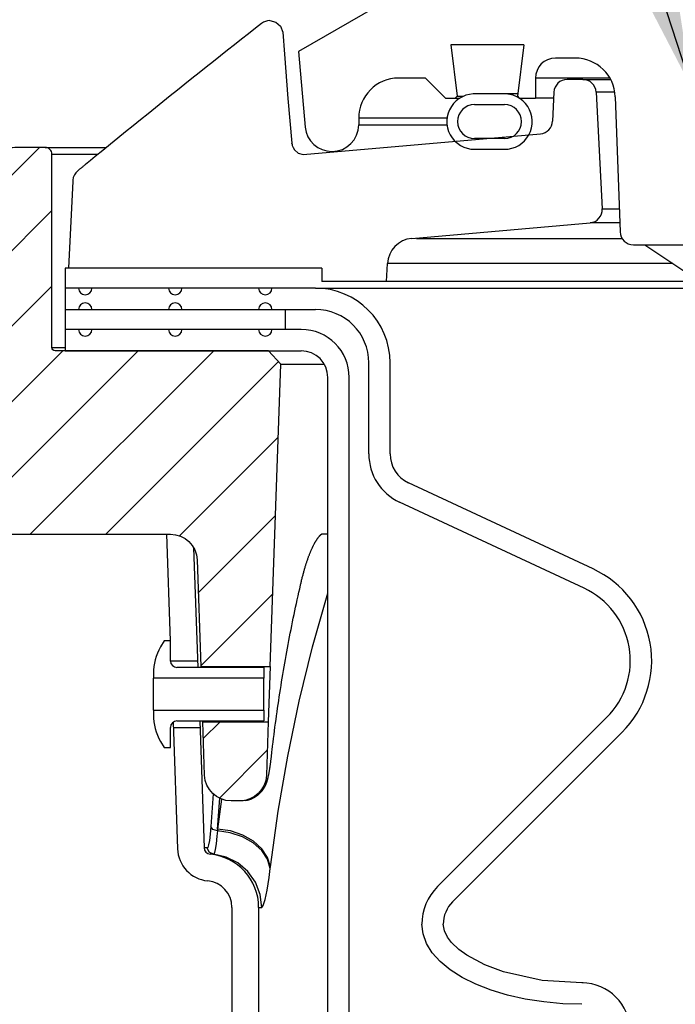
# Model space of a CAD drawing. Extents: x 1529 to 4201, y -422 to 622.
# Tile 295 of 460: x 2188.63 to 2191.7, y 499.52 to 504.13. Entities that reach past the tile are written whole.
import ezdxf

# ---------------------------------------------------------------- set-up
doc = ezdxf.new("R2010")
doc.units = 0
doc.header["$MEASUREMENT"] = 0
doc.layers.add('SPILL-BUCKET', color=1, linetype='CONTINUOUS')
doc.layers.add('TEXT', color=3, linetype='CONTINUOUS')
doc.styles.add('SIMPLEX', font='simplex')
doc.dimstyles.new('DIM48', dxfattribs={"dimscale": 48, "dimtxt": 0.09375, "dimasz": 0.09375, "dimexe": 0.0625, "dimexo": 0.0625, "dimgap": 0.0625, "dimtad": 1, "dimdec": 4, "dimzin": 3, "dimdsep": 46, "dimlunit": 4, "dimtxsty": 'SIMPLEX', "dimcen": 0, "dimclrd": 3, "dimclre": 3, "dimclrt": 3, "dimadec": 0, "dimazin": 0, "dimtfac": 1, "dimtdec": 4, "dimtofl": 0, "dimtmove": 2, "dimatfit": 3, "dimfxl": 1, "dimfrac": 2, "dimtolj": 1, "dimtzin": 3, "dimarcsym": 0})
pattern_1 = [(45, (8432.96865, -797.75803), (-0.176776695, 0.176776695), [])]

msp = doc.modelspace()

# ---------------------------------------------------------------- hatches: boundary and pattern name
at = {"layer": 'SPILL-BUCKET'}
h = msp.add_hatch(dxfattribs=at)
h.set_pattern_fill('ANSI31', scale=2, style=0)
h.set_pattern_definition(pattern_1)
edge = h.paths.add_edge_path()
edge.add_line((2189.80398, 501.10235), (2189.85344, 502.5188))
edge.add_line((2189.85344, 502.5188), (2189.79523, 502.58122))
edge.add_line((2189.79523, 502.58122), (2188.79713, 502.58122))
edge.add_arc((2188.79681, 502.59652), 0.01531, 181.18722, 271.18722, ccw=False)
edge.add_line((2188.7815, 502.59621), (2188.7815, 503.50244))
edge.add_arc((2188.75025, 503.50244), 0.03125, 0, 90)
edge.add_line((2188.75025, 503.53369), (2188.60843, 503.53369))
edge.add_arc((2188.60843, 503.47119), 0.0625, 90, 178.00002)
edge.add_line((2188.54597, 503.47337), (2188.48822, 501.81945))
edge.add_arc((2188.58191, 501.81618), 0.09375, 178.00002, 270)
edge.add_line((2188.58191, 501.72243), (2189.33638, 501.72243))
edge.add_arc((2189.33634, 501.59747), 0.12496, 1.98112, 89.98108, ccw=False)
edge.add_line((2189.46122, 501.60179), (2189.47867, 501.10235))
edge.add_line((2189.47867, 501.10235), (2189.80398, 501.10235))
h = msp.add_hatch(dxfattribs=at)
h.set_pattern_fill('ANSI31', scale=2, style=0)
h.set_pattern_definition(pattern_1)
edge = h.paths.add_edge_path()
edge.add_line((2189.4877, 500.84353), (2189.79494, 500.84353))
edge.add_line((2189.79494, 500.84353), (2189.78622, 500.59384))
edge.add_arc((2189.66134, 500.59824), 0.12496, 269.98152, 357.98122, ccw=False)
edge.add_line((2189.6613, 500.47328), (2189.62126, 500.47328))
edge.add_arc((2189.6213, 500.59824), 0.12496, 181.98103, 269.98105, ccw=False)
edge.add_line((2189.49642, 500.59392), (2189.4877, 500.84353))

# ---------------------------------------------------------------- linework, layer by layer
at = {"layer": 'SPILL-BUCKET', "linetype": 'Continuous'}
for p, q in [((2190.30005, 504.19302), (2189.93696, 503.98339)), ((2189.93696, 503.98339), (2189.96797, 503.62899)), ((2190.99081, 504.01462), (2190.64965, 504.01462)), ((2190.64965, 504.01462), (2190.67924, 503.77369)), ((2190.99081, 504.01462), (2190.96123, 503.77369)), ((2191.23227, 503.95216), (2191.13927, 503.95216)), ((2190.53031, 503.85847), (2190.40539, 503.85847)), ((2190.53031, 503.85847), (2190.62399, 503.76479)), ((2191.05277, 503.85847), (2191.04558, 503.85847)), ((2191.04558, 503.85847), (2191.04558, 503.76479)), ((2191.07432, 503.85847), (2191.05277, 503.85847)), ((2191.11018, 503.85847), (2191.07432, 503.85847)), ((2191.39454, 503.85847), (2191.11018, 503.85847)), ((2190.62399, 503.76479), (2190.69154, 503.76479)), ((2190.67034, 503.76479), (2190.67924, 503.77369)), ((2190.67924, 503.77369), (2190.68651, 503.77369)), ((2190.68651, 503.77369), (2190.70832, 503.77369)), ((2190.89003, 503.78434), (2190.77142, 503.78434)), ((2190.92823, 503.78477), (2190.90757, 503.78477)), ((2190.96261, 503.78477), (2190.92823, 503.78477)), ((2190.96123, 503.77369), (2190.97013, 503.76479)), ((2190.97013, 503.76479), (2191.04558, 503.76479)), ((2191.05506, 503.76479), (2191.04558, 503.76479)), ((2191.08346, 503.76479), (2191.05506, 503.76479)), ((2191.1307, 503.76479), (2191.08346, 503.76479)), ((2191.41952, 503.77133), (2191.44164, 503.13803)), ((2190.76077, 503.73481), (2190.90068, 503.73481)), ((2190.21802, 503.6711), (2190.21802, 503.63987)), ((2190.90068, 503.57492), (2190.76077, 503.57492)), ((2190.76077, 503.52495), (2190.90068, 503.52495)), ((2191.50406, 503.07776), (2193.18997, 503.07776))]:
    msp.add_line(p, q, dxfattribs=at)
at = {"layer": 'SPILL-BUCKET', "color": 1, "linetype": 'Continuous'}
for p, q in [((2189.76337, 504.11434), (2189.74914, 504.1032)), ((2189.80186, 504.12763), (2189.83036, 504.12065)), ((2189.83036, 504.12065), (2189.8525, 504.10129)), ((2189.70236, 504.06652), (2189.66985, 504.04094)), ((2189.7349, 504.09206), (2189.70236, 504.06652)), ((2189.74914, 504.1032), (2189.7349, 504.09206)), ((2189.8525, 504.10129), (2189.86333, 504.07386)), ((2189.86333, 504.07386), (2189.87022, 503.97141)), ((2189.66985, 504.04094), (2189.63703, 504.01508)), ((2189.60423, 503.98919), (2189.57112, 503.96299)), ((2189.63703, 504.01508), (2189.60423, 503.98919)), ((2189.87022, 503.97141), (2189.88644, 503.7627)), ((2189.53803, 503.93677), (2189.50461, 503.91023)), ((2189.57112, 503.96299), (2189.53803, 503.93677)), ((2189.47122, 503.88366), (2189.43747, 503.85676)), ((2189.50461, 503.91023), (2189.47122, 503.88366)), ((2189.43747, 503.85676), (2189.40375, 503.82984)), ((2191.26737, 503.85223), (2191.19435, 503.85223)), ((2191.26737, 503.85223), (2191.27556, 503.85223)), ((2189.36967, 503.80257), (2189.33561, 503.77528)), ((2189.40375, 503.82984), (2189.36967, 503.80257)), ((2191.13195, 503.7925), (2191.12604, 503.65712)), ((2191.32974, 503.79304), (2191.3584, 503.24624)), ((2189.30117, 503.74762), (2189.26676, 503.71994)), ((2189.33561, 503.77528), (2189.30117, 503.74762)), ((2189.88644, 503.7627), (2189.90558, 503.55414)), ((2189.26676, 503.71994), (2189.23181, 503.69177)), ((2189.19688, 503.66358), (2189.16169, 503.63512)), ((2189.23181, 503.69177), (2189.19688, 503.66358)), ((2189.12653, 503.60663), (2189.09109, 503.57787)), ((2189.16169, 503.63512), (2189.12653, 503.60663)), ((2189.09109, 503.57787), (2189.05567, 503.54908)), ((2189.9586, 503.50047), (2191.06909, 503.59763)), ((2189.01997, 503.52), (2188.9843, 503.49089)), ((2189.05567, 503.54908), (2189.01997, 503.52)), ((2189.90614, 503.54872), (2189.90722, 503.5433)), ((2189.90722, 503.5433), (2189.91084, 503.53307)), ((2189.91084, 503.53307), (2189.91689, 503.52301)), ((2189.91689, 503.52301), (2189.93459, 503.50737)), ((2188.96164, 503.47237), (2188.939, 503.45384)), ((2188.9843, 503.49089), (2188.96164, 503.47237)), ((2189.93459, 503.50737), (2189.95849, 503.5005)), ((2188.90412, 503.42543), (2188.90268, 503.42427)), ((2188.90556, 503.4266), (2188.90412, 503.42543)), ((2188.9075, 503.42817), (2188.90556, 503.4266)), ((2188.90946, 503.42976), (2188.9075, 503.42817)), ((2188.91152, 503.43143), (2188.90946, 503.42976)), ((2188.91359, 503.43311), (2188.91152, 503.43143)), ((2188.91576, 503.43487), (2188.91359, 503.43311)), ((2188.91794, 503.43664), (2188.91576, 503.43487)), ((2188.92018, 503.43846), (2188.91794, 503.43664)), ((2188.92243, 503.4403), (2188.92018, 503.43846)), ((2188.92474, 503.44218), (2188.92243, 503.4403)), ((2188.92707, 503.44408), (2188.92474, 503.44218)), ((2188.92946, 503.44603), (2188.92707, 503.44408)), ((2188.93186, 503.44799), (2188.92946, 503.44603)), ((2188.93432, 503.45), (2188.93186, 503.44799)), ((2188.93681, 503.45203), (2188.93432, 503.45)), ((2188.9379, 503.45293), (2188.93681, 503.45203)), ((2188.93901, 503.45383), (2188.9379, 503.45293)), ((2188.87923, 503.3756), (2188.85957, 502.96845)), ((2188.87931, 503.37651), (2188.87923, 503.3756)), ((2188.87942, 503.37775), (2188.87931, 503.37651)), ((2188.87953, 503.37903), (2188.87942, 503.37775)), ((2188.8796, 503.37992), (2188.87953, 503.37903)), ((2188.87968, 503.38084), (2188.8796, 503.37992)), ((2190.46672, 503.10772), (2191.30147, 503.18075)), ((2191.55723, 503.07776), (2191.96753, 502.80475)), ((2188.84393, 502.96845), (2188.84393, 502.58122)), ((2190.04626, 502.96845), (2188.84393, 502.96845)), ((2190.04626, 502.96845), (2190.04626, 502.906)), ((2190.34847, 502.906), (2190.35287, 502.98982)), ((2190.01548, 502.87477), (2188.84396, 502.87477)), ((2190.34847, 502.906), (2190.04626, 502.906)), ((2188.84396, 502.77484), (2190.01548, 502.77484)), ((2189.94883, 502.68115), (2188.84393, 502.68115)), ((2188.84393, 502.58122), (2189.94883, 502.58122)), ((2190.26531, 502.09813), (2190.26531, 502.52501)), ((2190.36524, 502.09813), (2190.36524, 502.52501)), ((2190.07374, 488.25874), (2190.07374, 502.4563)), ((2190.17367, 488.25874), (2190.17367, 502.4563)), ((2191.31571, 501.55982), (2190.45143, 501.96284)), ((2191.27347, 501.46925), (2190.4092, 501.87227)), ((2189.31813, 501.72243), (2189.33558, 501.22277)), ((2189.44535, 501.65859), (2189.46492, 501.09826)), ((2189.30677, 501.22277), (2189.29027, 501.1942)), ((2189.33675, 501.22277), (2189.30677, 501.22277)), ((2189.33675, 501.12824), (2189.33675, 501.22277)), ((2189.46385, 501.12896), (2189.46384, 501.12908)), ((2189.2568, 501.06929), (2189.2568, 501.04839)), ((2189.77395, 501.09826), (2189.36673, 501.09826)), ((2189.47882, 501.0994), (2189.47875, 501.10066)), ((2189.47891, 501.09764), (2189.47882, 501.0994)), ((2189.77395, 501.09826), (2189.77395, 501.04839)), ((2189.2568, 501.04265), (2189.2568, 501.04839)), ((2189.77395, 501.04839), (2189.2568, 501.04839)), ((2189.2568, 501.02629), (2189.2568, 501.04265)), ((2189.2568, 501.00182), (2189.2568, 501.02629)), ((2189.77395, 501.04265), (2189.77395, 501.04839)), ((2189.77395, 501.02629), (2189.77395, 501.04265)), ((2189.77395, 501.00182), (2189.77395, 501.02629)), ((2189.2568, 500.97294), (2189.2568, 501.00182)), ((2189.2568, 500.94407), (2189.2568, 500.97294)), ((2189.77395, 500.97294), (2189.77395, 501.00182)), ((2189.77395, 500.94407), (2189.77395, 500.97294)), ((2189.2568, 500.91959), (2189.2568, 500.94407)), ((2189.77395, 500.91959), (2189.77395, 500.94407)), ((2189.2568, 500.90324), (2189.2568, 500.91959)), ((2189.2568, 500.89749), (2189.2568, 500.90324)), ((2189.2568, 500.89749), (2189.77395, 500.89749)), ((2189.2568, 500.89749), (2189.2568, 500.8766)), ((2189.77395, 500.90324), (2189.77395, 500.91959)), ((2189.77395, 500.89749), (2189.77395, 500.90324)), ((2189.77395, 500.89749), (2189.77395, 500.84763)), ((2189.34888, 500.84174), (2189.36958, 500.24898)), ((2189.36673, 500.84763), (2189.77395, 500.84763)), ((2189.47367, 500.84763), (2189.49442, 500.25334)), ((2189.48764, 500.84689), (2189.48762, 500.84802)), ((2189.48768, 500.84514), (2189.48764, 500.84689)), ((2190.58726, 500.07182), (2191.38008, 500.86464)), ((2189.33675, 500.72311), (2189.33675, 500.81765)), ((2190.65793, 500.00115), (2191.45075, 500.79397)), ((2189.29027, 500.75168), (2189.30677, 500.72311)), ((2189.30677, 500.72311), (2189.33675, 500.72311)), ((2189.62468, 499.97457), (2189.62468, 499.12188)), ((2189.74959, 499.97457), (2189.74959, 499.12188)), ((2190.51956, 499.84999), (2190.51409, 499.89516)), ((2190.61942, 499.86403), (2190.61402, 499.89516)), ((2190.53587, 499.80548), (2190.51956, 499.84999)), ((2190.63342, 499.8355), (2190.61942, 499.86403)), ((2190.65272, 499.81009), (2190.63342, 499.8355)), ((2190.5628, 499.76228), (2190.53587, 499.80548)), ((2190.68657, 499.77762), (2190.65272, 499.81009)), ((2190.72458, 499.75007), (2190.68657, 499.77762)), ((2190.59994, 499.72101), (2190.5628, 499.76228)), ((2190.80793, 499.70553), (2190.72458, 499.75007)), ((2190.64676, 499.68228), (2190.59994, 499.72101)), ((2190.70258, 499.64666), (2190.64676, 499.68228)), ((2190.89628, 499.67272), (2190.80793, 499.70553)), ((2190.76658, 499.61466), (2190.70258, 499.64666)), ((2191.07747, 499.6326), (2190.89628, 499.67272)), ((2190.83782, 499.58675), (2190.76658, 499.61466)), ((2191.26358, 499.62035), (2191.07747, 499.6326)), ((2191.2696, 499.62035), (2191.26358, 499.62035)), ((2190.91528, 499.56334), (2190.83782, 499.58675)), ((2190.99781, 499.54477), (2190.91528, 499.56334)), ((2191.08421, 499.53131), (2190.99781, 499.54477)), ((2191.17324, 499.52315), (2191.08421, 499.53131)), ((2191.26358, 499.52042), (2191.17324, 499.52315))]:
    msp.add_line(p, q, dxfattribs=at)
at = {"layer": 'SPILL-BUCKET', "color": 7, "linetype": 'Continuous'}
for p, q in [((2191.26737, 503.85223), (2191.39799, 503.85223)), ((2191.4174, 503.79304), (2191.32974, 503.79304)), ((2190.6318, 503.6711), (2190.21802, 503.6711)), ((2190.21802, 503.63987), (2190.6318, 503.63987)), ((2191.35839, 503.24624), (2191.43787, 503.24624)), ((2191.44017, 503.18075), (2191.30147, 503.18075)), ((2190.48851, 503.10772), (2191.451, 503.10772)), ((2191.68908, 502.98982), (2190.35287, 502.98982)), ((2190.01548, 502.87477), (2191.86253, 502.87477)), ((2191.81507, 502.906), (2190.34847, 502.906)), ((2189.8745, 502.77484), (2189.8745, 502.68115)), ((2190.03094, 501.70951), (2190.03173, 501.71048)), ((2190.03173, 501.71048), (2190.0325, 501.71141)), ((2190.0325, 501.71141), (2190.03325, 501.7123)), ((2190.03325, 501.7123), (2190.03399, 501.71316)), ((2190.03399, 501.71316), (2190.03471, 501.71397)), ((2190.03471, 501.71397), (2190.0354, 501.71475)), ((2190.0354, 501.71475), (2190.03608, 501.71548)), ((2190.03608, 501.71548), (2190.03674, 501.71619)), ((2190.03674, 501.71619), (2190.03739, 501.71685)), ((2190.03739, 501.71685), (2190.038, 501.71748)), ((2190.038, 501.71748), (2190.0386, 501.71807)), ((2190.0386, 501.71807), (2190.03918, 501.71863)), ((2190.03918, 501.71863), (2190.03974, 501.71915)), ((2190.03974, 501.71915), (2190.04027, 501.71964)), ((2190.04027, 501.71964), (2190.04078, 501.7201)), ((2190.04078, 501.7201), (2190.04127, 501.72052)), ((2190.04127, 501.72052), (2190.04173, 501.72092)), ((2190.04173, 501.72092), (2190.04217, 501.72128)), ((2190.04217, 501.72128), (2190.04259, 501.72161)), ((2190.04259, 501.72161), (2190.04297, 501.72192)), ((2190.04297, 501.72192), (2190.04334, 501.72219)), ((2190.04334, 501.72219), (2190.04367, 501.72244)), ((2190.07365, 501.72243), (2190.04338, 501.72243)), ((2190.04367, 501.72244), (2190.04399, 501.72266)), ((2190.05856, 501.72243), (2190.04367, 501.72243)), ((2190.04399, 501.72266), (2190.04426, 501.72285)), ((2190.04426, 501.72285), (2190.04446, 501.72299)), ((2190.04446, 501.72299), (2190.04464, 501.7231)), ((2190.04464, 501.7231), (2190.04478, 501.72319)), ((2190.04478, 501.72319), (2190.0449, 501.72326)), ((2190.0449, 501.72326), (2190.04503, 501.72333)), ((2190.04503, 501.72333), (2190.04512, 501.72339)), ((2190.04512, 501.72339), (2190.04518, 501.72342)), ((2190.04518, 501.72342), (2190.0452, 501.72343)), ((2190.07376, 501.72243), (2190.05856, 501.72243)), ((2190.00274, 501.66251), (2190.00383, 501.66477)), ((2190.00383, 501.66477), (2190.00492, 501.66699)), ((2190.00492, 501.66699), (2190.00601, 501.66916)), ((2190.00601, 501.66916), (2190.00709, 501.67128)), ((2190.00709, 501.67128), (2190.00816, 501.67337)), ((2190.00816, 501.67337), (2190.00919, 501.67533)), ((2190.00919, 501.67533), (2190.01021, 501.67725)), ((2190.01021, 501.67725), (2190.01128, 501.67922)), ((2190.01128, 501.67922), (2190.01234, 501.68114)), ((2190.01234, 501.68114), (2190.01338, 501.683)), ((2190.01338, 501.683), (2190.01443, 501.68483)), ((2190.01443, 501.68483), (2190.01545, 501.6866)), ((2190.01545, 501.6866), (2190.01647, 501.68832)), ((2190.01647, 501.68832), (2190.01747, 501.68999)), ((2190.01747, 501.68999), (2190.01847, 501.69161)), ((2190.01847, 501.69161), (2190.01944, 501.69318)), ((2190.01944, 501.69318), (2190.02041, 501.6947)), ((2190.02041, 501.6947), (2190.02135, 501.69616)), ((2190.02135, 501.69616), (2190.02229, 501.69758)), ((2190.02229, 501.69758), (2190.0232, 501.69894)), ((2190.0232, 501.69894), (2190.0241, 501.70026)), ((2190.0241, 501.70026), (2190.02499, 501.70155)), ((2190.02499, 501.70155), (2190.02588, 501.7028)), ((2190.02588, 501.7028), (2190.02676, 501.70403)), ((2190.02676, 501.70403), (2190.02762, 501.7052)), ((2190.02762, 501.7052), (2190.02847, 501.70634)), ((2190.02847, 501.70634), (2190.02931, 501.70744)), ((2190.02931, 501.70744), (2190.03013, 501.70849)), ((2190.03013, 501.70849), (2190.03094, 501.70951)), ((2189.98378, 501.61719), (2189.98491, 501.62023)), ((2189.98491, 501.62023), (2189.98604, 501.62323)), ((2189.98604, 501.62323), (2189.98718, 501.62618)), ((2189.98718, 501.62618), (2189.98831, 501.6291)), ((2189.98831, 501.6291), (2189.98944, 501.63197)), ((2189.98944, 501.63197), (2189.99058, 501.63481)), ((2189.99058, 501.63481), (2189.99169, 501.63752)), ((2189.99169, 501.63752), (2189.99279, 501.6402)), ((2189.99279, 501.6402), (2189.99391, 501.64286)), ((2189.99391, 501.64286), (2189.99502, 501.64547)), ((2189.99502, 501.64547), (2189.99613, 501.64804)), ((2189.99613, 501.64804), (2189.99724, 501.65056)), ((2189.99724, 501.65056), (2189.99835, 501.65304)), ((2189.99835, 501.65304), (2189.99945, 501.65547)), ((2189.99945, 501.65547), (2190.00055, 501.65786)), ((2190.00055, 501.65786), (2190.00165, 501.66021)), ((2190.00165, 501.66021), (2190.00274, 501.66251)), ((2189.96818, 501.57033), (2189.96928, 501.57394)), ((2189.96928, 501.57394), (2189.97038, 501.57752)), ((2189.97038, 501.57752), (2189.97259, 501.58454)), ((2189.97259, 501.58454), (2189.9737, 501.58799)), ((2189.9737, 501.58799), (2189.97481, 501.5914)), ((2189.97481, 501.5914), (2189.97592, 501.59477)), ((2189.97592, 501.59477), (2189.97704, 501.5981)), ((2189.97704, 501.5981), (2189.97816, 501.60138)), ((2189.97816, 501.60138), (2189.97928, 501.60463)), ((2189.97928, 501.60463), (2189.9804, 501.60783)), ((2189.9804, 501.60783), (2189.98153, 501.61099)), ((2189.98153, 501.61099), (2189.98265, 501.61411)), ((2189.98265, 501.61411), (2189.98378, 501.61719)), ((2189.95521, 501.52358), (2189.95628, 501.52773)), ((2189.95628, 501.52773), (2189.95736, 501.53185)), ((2189.95736, 501.53185), (2189.95842, 501.53588)), ((2189.95842, 501.53588), (2189.95949, 501.53988)), ((2189.95949, 501.53988), (2189.96057, 501.54383)), ((2189.96057, 501.54383), (2189.96165, 501.54775)), ((2189.96165, 501.54775), (2189.96273, 501.55161)), ((2189.96273, 501.55161), (2189.96381, 501.55544)), ((2189.96381, 501.55544), (2189.9649, 501.55922)), ((2189.9649, 501.55922), (2189.96599, 501.56297)), ((2189.96599, 501.56297), (2189.96708, 501.56667)), ((2189.96708, 501.56667), (2189.96818, 501.57033)), ((2189.94174, 501.46668), (2189.94548, 501.4831)), ((2189.94548, 501.4831), (2189.94628, 501.48657)), ((2189.94628, 501.48657), (2189.94708, 501.49004)), ((2189.94708, 501.49004), (2189.94803, 501.49415)), ((2189.94803, 501.49415), (2189.94899, 501.49823)), ((2189.94899, 501.49823), (2189.95002, 501.50258)), ((2189.95002, 501.50258), (2189.95106, 501.50689)), ((2189.95106, 501.50689), (2189.9521, 501.51114)), ((2189.9521, 501.51114), (2189.95314, 501.51535)), ((2189.95314, 501.51535), (2189.95417, 501.51948)), ((2189.95417, 501.51948), (2189.95521, 501.52358)), ((2189.93417, 501.4329), (2189.93804, 501.45026)), ((2189.93804, 501.45026), (2189.94174, 501.46668)), ((2190.00231, 501.19431), (2190.07374, 501.44631)), ((2189.92283, 501.38076), (2189.92657, 501.39815)), ((2189.92657, 501.39815), (2189.93035, 501.41553)), ((2189.93035, 501.41553), (2189.93417, 501.4329)), ((2189.91188, 501.32851), (2189.91548, 501.34594)), ((2189.91548, 501.34594), (2189.91914, 501.36335)), ((2189.91914, 501.36335), (2189.92283, 501.38076)), ((2189.90479, 501.29362), (2189.90831, 501.31108)), ((2189.90831, 501.31108), (2189.91188, 501.32851)), ((2189.89448, 501.24121), (2189.89787, 501.25869)), ((2189.89787, 501.25869), (2189.90131, 501.27616)), ((2189.90131, 501.27616), (2189.90479, 501.29362)), ((2189.88457, 501.1887), (2189.88783, 501.20622)), ((2189.88783, 501.20622), (2189.89113, 501.22372)), ((2189.89113, 501.22372), (2189.89448, 501.24121)), ((2189.87818, 501.15365), (2189.88135, 501.17118)), ((2189.88135, 501.17118), (2189.88457, 501.1887)), ((2189.93963, 500.93983), (2190.00231, 501.19431)), ((2189.86892, 501.10099), (2189.87196, 501.11855)), ((2189.87196, 501.11855), (2189.87505, 501.13611)), ((2189.87505, 501.13611), (2189.87818, 501.15365)), ((2189.86005, 501.04825), (2189.86296, 501.06584)), ((2189.86296, 501.06584), (2189.86592, 501.08342)), ((2189.86592, 501.08342), (2189.86892, 501.10099)), ((2189.85436, 501.01304), (2189.85718, 501.03065)), ((2189.85718, 501.03065), (2189.86005, 501.04825)), ((2189.84615, 500.96017), (2189.84884, 500.9778)), ((2189.84884, 500.9778), (2189.85158, 500.99543)), ((2189.85158, 500.99543), (2189.85436, 501.01304)), ((2189.8409, 500.92487), (2189.8435, 500.94252)), ((2189.8435, 500.94252), (2189.84615, 500.96017)), ((2189.88576, 500.6832), (2189.93963, 500.93983)), ((2189.83336, 500.87187), (2189.83583, 500.88955)), ((2189.83583, 500.88955), (2189.83834, 500.90721)), ((2189.83834, 500.90721), (2189.8409, 500.92487)), ((2189.82621, 500.8188), (2189.82855, 500.8365)), ((2189.82855, 500.8365), (2189.83093, 500.85419)), ((2189.83093, 500.85419), (2189.83336, 500.87187)), ((2189.82167, 500.78338), (2189.82392, 500.80109)), ((2189.82392, 500.80109), (2189.82621, 500.8188)), ((2189.81519, 500.73021), (2189.8173, 500.74794)), ((2189.8173, 500.74794), (2189.81946, 500.76566)), ((2189.81946, 500.76566), (2189.82167, 500.78338)), ((2189.811, 500.69395), (2189.81205, 500.70321)), ((2189.81205, 500.70321), (2189.81312, 500.71247)), ((2189.81312, 500.71247), (2189.81519, 500.73021)), ((2189.80521, 500.64727), (2189.80557, 500.64993)), ((2189.80557, 500.64993), (2189.80593, 500.65263)), ((2189.80593, 500.65263), (2189.8063, 500.65535)), ((2189.8063, 500.65535), (2189.80666, 500.6581)), ((2189.80666, 500.6581), (2189.80702, 500.66087)), ((2189.80702, 500.66087), (2189.80738, 500.66368)), ((2189.80738, 500.66368), (2189.80774, 500.66652)), ((2189.80774, 500.66652), (2189.8081, 500.66939)), ((2189.8081, 500.66939), (2189.80845, 500.67229)), ((2189.80845, 500.67229), (2189.80881, 500.67522)), ((2189.80881, 500.67522), (2189.80917, 500.67819)), ((2189.80917, 500.67819), (2189.80953, 500.68118)), ((2189.80953, 500.68118), (2189.80988, 500.68422)), ((2189.80988, 500.68422), (2189.81024, 500.68728)), ((2189.81024, 500.68728), (2189.81059, 500.69029)), ((2189.81059, 500.69029), (2189.81093, 500.69336)), ((2189.81093, 500.69336), (2189.81097, 500.69366)), ((2189.81097, 500.69366), (2189.811, 500.69396)), ((2189.84078, 500.42473), (2189.88576, 500.6832)), ((2189.7982, 500.60267), (2189.7986, 500.60487)), ((2189.7986, 500.60487), (2189.799, 500.60711)), ((2189.799, 500.60711), (2189.79942, 500.60949)), ((2189.79942, 500.60949), (2189.79983, 500.61192)), ((2189.79983, 500.61192), (2189.80025, 500.61439)), ((2189.80025, 500.61439), (2189.80067, 500.61691)), ((2189.80067, 500.61691), (2189.80107, 500.61937)), ((2189.80107, 500.61937), (2189.80147, 500.62187)), ((2189.80147, 500.62187), (2189.80186, 500.62434)), ((2189.80186, 500.62434), (2189.80225, 500.62684)), ((2189.80225, 500.62684), (2189.80262, 500.62933)), ((2189.80262, 500.62933), (2189.803, 500.63185)), ((2189.803, 500.63185), (2189.80338, 500.63436)), ((2189.80338, 500.63436), (2189.80375, 500.63691)), ((2189.80375, 500.63691), (2189.80411, 500.63945)), ((2189.80411, 500.63945), (2189.80448, 500.64203)), ((2189.80448, 500.64203), (2189.80484, 500.64463)), ((2189.80484, 500.64463), (2189.80521, 500.64727)), ((2189.78604, 500.55617), (2189.78648, 500.55731)), ((2189.78648, 500.55731), (2189.78692, 500.55847)), ((2189.78692, 500.55847), (2189.78734, 500.55961)), ((2189.78734, 500.55961), (2189.78776, 500.56078)), ((2189.78776, 500.56078), (2189.78816, 500.56193)), ((2189.78816, 500.56193), (2189.78857, 500.56313)), ((2189.78857, 500.56313), (2189.78896, 500.5643)), ((2189.78896, 500.5643), (2189.78936, 500.56553)), ((2189.78936, 500.56553), (2189.78974, 500.56674)), ((2189.78974, 500.56674), (2189.79014, 500.56802)), ((2189.79014, 500.56802), (2189.79052, 500.56928)), ((2189.79052, 500.56928), (2189.79092, 500.57065)), ((2189.79092, 500.57065), (2189.79131, 500.572)), ((2189.79131, 500.572), (2189.79172, 500.57348)), ((2189.79172, 500.57348), (2189.79212, 500.57493)), ((2189.79212, 500.57493), (2189.79252, 500.57644)), ((2189.79252, 500.57644), (2189.7929, 500.57794)), ((2189.7929, 500.57794), (2189.7934, 500.57992)), ((2189.7934, 500.57992), (2189.79387, 500.58188)), ((2189.79387, 500.58188), (2189.79444, 500.58433)), ((2189.79444, 500.58433), (2189.795, 500.58678)), ((2189.795, 500.58678), (2189.79565, 500.58977)), ((2189.79565, 500.58977), (2189.79628, 500.59279)), ((2189.79628, 500.59279), (2189.79679, 500.59532)), ((2189.79679, 500.59532), (2189.79729, 500.59788)), ((2189.79729, 500.59788), (2189.79775, 500.60025)), ((2189.79775, 500.60025), (2189.7982, 500.60267)), ((2189.75679, 500.51066), (2189.75823, 500.51214)), ((2189.75823, 500.51214), (2189.75962, 500.51361)), ((2189.75962, 500.51361), (2189.76099, 500.5151)), ((2189.76099, 500.5151), (2189.7623, 500.51658)), ((2189.7623, 500.51658), (2189.76358, 500.51808)), ((2189.76358, 500.51808), (2189.76482, 500.51956)), ((2189.76482, 500.51956), (2189.76602, 500.52105)), ((2189.76602, 500.52105), (2189.76717, 500.52252)), ((2189.76717, 500.52252), (2189.7683, 500.524)), ((2189.7683, 500.524), (2189.76937, 500.52545)), ((2189.76937, 500.52545), (2189.77042, 500.52691)), ((2189.77042, 500.52691), (2189.77141, 500.52834)), ((2189.77141, 500.52834), (2189.77238, 500.52977)), ((2189.77238, 500.52977), (2189.77331, 500.53118)), ((2189.77331, 500.53118), (2189.7742, 500.53257)), ((2189.7742, 500.53257), (2189.77505, 500.53395)), ((2189.77505, 500.53395), (2189.77588, 500.53531)), ((2189.77588, 500.53531), (2189.77667, 500.53665)), ((2189.77667, 500.53665), (2189.77743, 500.53798)), ((2189.77743, 500.53798), (2189.77816, 500.53928)), ((2189.77816, 500.53928), (2189.77887, 500.54058)), ((2189.77887, 500.54058), (2189.77954, 500.54185)), ((2189.77954, 500.54185), (2189.78019, 500.54311)), ((2189.78019, 500.54311), (2189.78082, 500.54435)), ((2189.78082, 500.54435), (2189.78143, 500.54558)), ((2189.78143, 500.54558), (2189.78201, 500.5468)), ((2189.78201, 500.5468), (2189.78257, 500.548)), ((2189.78257, 500.548), (2189.78312, 500.54919)), ((2189.78312, 500.54919), (2189.78364, 500.55037)), ((2189.78364, 500.55037), (2189.78415, 500.55155)), ((2189.78415, 500.55155), (2189.78464, 500.5527)), ((2189.78464, 500.5527), (2189.78512, 500.55387)), ((2189.78512, 500.55387), (2189.78559, 500.55501)), ((2189.78559, 500.55501), (2189.78604, 500.55617)), ((2189.53714, 500.5066), (2189.52525, 500.35396)), ((2189.55685, 500.34143), (2189.56735, 500.48551)), ((2189.57582, 500.48185), (2189.55685, 500.34143)), ((2189.66734, 500.47328), (2189.66287, 500.47328)), ((2189.68921, 500.4752), (2189.69284, 500.4759)), ((2189.69284, 500.4759), (2189.69511, 500.47639)), ((2189.69511, 500.47639), (2189.69738, 500.47693)), ((2189.69738, 500.47693), (2189.69962, 500.47751)), ((2189.69962, 500.47751), (2189.70186, 500.47812)), ((2189.70186, 500.47812), (2189.70407, 500.47878)), ((2189.70407, 500.47878), (2189.70627, 500.47947)), ((2189.70627, 500.47947), (2189.70846, 500.48021)), ((2189.70846, 500.48021), (2189.71062, 500.48098)), ((2189.71062, 500.48098), (2189.71277, 500.48179)), ((2189.71277, 500.48179), (2189.7149, 500.48264)), ((2189.7149, 500.48264), (2189.71701, 500.48352)), ((2189.71701, 500.48352), (2189.71909, 500.48444)), ((2189.71909, 500.48444), (2189.72116, 500.4854)), ((2189.72116, 500.4854), (2189.7232, 500.48639)), ((2189.7232, 500.48639), (2189.72522, 500.48742)), ((2189.72522, 500.48742), (2189.72722, 500.48848)), ((2189.72722, 500.48848), (2189.72919, 500.48957)), ((2189.72919, 500.48957), (2189.73114, 500.49069)), ((2189.73114, 500.49069), (2189.73306, 500.49184)), ((2189.73306, 500.49184), (2189.73495, 500.49303)), ((2189.73495, 500.49303), (2189.73682, 500.49425)), ((2189.73682, 500.49425), (2189.73867, 500.49549)), ((2189.73867, 500.49549), (2189.74049, 500.49677)), ((2189.74049, 500.49677), (2189.74229, 500.49808)), ((2189.74229, 500.49808), (2189.74403, 500.4994)), ((2189.74403, 500.4994), (2189.74575, 500.50074)), ((2189.74575, 500.50074), (2189.74742, 500.5021)), ((2189.74742, 500.5021), (2189.74908, 500.50349)), ((2189.74908, 500.50349), (2189.75069, 500.50489)), ((2189.75069, 500.50489), (2189.75227, 500.50632)), ((2189.75227, 500.50632), (2189.75381, 500.50775)), ((2189.75381, 500.50775), (2189.75532, 500.5092)), ((2189.75532, 500.5092), (2189.75679, 500.51066)), ((2189.80474, 500.16478), (2189.84078, 500.42473)), ((2189.52525, 500.35396), (2189.52244, 500.31706)), ((2189.53529, 500.33939), (2189.52525, 500.35396)), ((2189.55626, 500.33297), (2189.53529, 500.33939)), ((2189.55626, 500.33297), (2189.55419, 500.30772)), ((2189.55685, 500.34143), (2189.55626, 500.33297)), ((2189.61708, 500.32375), (2189.55626, 500.33297)), ((2189.61772, 500.33225), (2189.55685, 500.34143)), ((2189.6749, 500.31289), (2189.61772, 500.33225)), ((2189.51904, 500.2872), (2189.51545, 500.26685)), ((2189.52244, 500.31706), (2189.51904, 500.2872)), ((2189.55419, 500.30772), (2189.55036, 500.27245)), ((2189.67418, 500.30438), (2189.61708, 500.32375)), ((2189.7241, 500.27602), (2189.67418, 500.30438)), ((2189.7249, 500.28454), (2189.6749, 500.31289)), ((2189.76469, 500.2489), (2189.7249, 500.28454)), ((2189.49812, 500.25334), (2189.49442, 500.25334)), ((2189.50922, 500.25334), (2189.49812, 500.25334)), ((2189.51043, 500.25387), (2189.50922, 500.25334)), ((2189.5177, 500.23299), (2189.50922, 500.25334)), ((2189.51165, 500.25543), (2189.51043, 500.25387)), ((2189.51545, 500.26685), (2189.51165, 500.25543)), ((2189.54611, 500.2456), (2189.54264, 500.23151)), ((2189.55036, 500.27245), (2189.54611, 500.2456)), ((2189.76381, 500.2404), (2189.7241, 500.27602)), ((2189.7909, 500.19968), (2189.76381, 500.2404)), ((2189.79185, 500.20816), (2189.76469, 500.2489)), ((2189.5375, 500.22334), (2189.5177, 500.23299)), ((2189.52644, 500.22334), (2189.52276, 500.22334)), ((2189.5375, 500.22334), (2189.52644, 500.22334)), ((2189.53917, 500.22424), (2189.5375, 500.22334)), ((2189.59737, 500.21021), (2189.5375, 500.22334)), ((2189.54264, 500.23151), (2189.53917, 500.22424)), ((2189.65223, 500.18285), (2189.59737, 500.21021)), ((2189.80372, 500.15632), (2189.7909, 500.19968)), ((2189.80474, 500.16478), (2189.79185, 500.20816)), ((2189.69878, 500.1429), (2189.65223, 500.18285)), ((2189.7342, 500.09278), (2189.69878, 500.1429)), ((2189.79829, 500.11437), (2189.80372, 500.15632)), ((2189.80372, 500.15632), (2189.80474, 500.16478)), ((2189.78882, 500.0545), (2189.79829, 500.11437)), ((2189.75634, 500.03551), (2189.7342, 500.09278)), ((2189.7798, 500.01139), (2189.78882, 500.0545)), ((2189.76387, 499.97457), (2189.75634, 500.03551)), ((2189.77112, 499.98362), (2189.7798, 500.01139)), ((2189.74959, 499.97457), (2189.75316, 499.97457)), ((2189.75316, 499.97457), (2189.76387, 499.97457)), ((2189.76387, 499.97457), (2189.76391, 499.97457)), ((2189.76391, 499.97457), (2189.77112, 499.98362))]:
    msp.add_line(p, q, dxfattribs=at)
at = {"layer": 'SPILL-BUCKET', "color": 7}
for p, q in [((2188.75025, 503.53369), (2189.03678, 503.53369)), ((2188.7815, 503.50244), (2188.99845, 503.50244)), ((2188.7815, 502.59621), (2188.84393, 502.59621)), ((2189.85344, 502.5188), (2190.05698, 502.5188)), ((2189.33675, 501.12908), (2189.46384, 501.12908)), ((2189.34975, 500.8168), (2189.47475, 500.8168))]:
    msp.add_line(p, q, dxfattribs=at)
at = {"layer": 'SPILL-BUCKET', "color": 1}
msp.add_line((2189.90614, 503.54872), (2189.90558, 503.55414), dxfattribs=at)
at = {"layer": 'SPILL-BUCKET', "color": 2, "linetype": 'Continuous'}
msp.add_line((2189.80398, 501.10235), (2189.79494, 500.84353), dxfattribs=at)
for points in [[(2189.80398, 501.10235), (2189.85344, 502.5188), (2189.79523, 502.58122), (2188.79713, 502.58122, -0.4142136), (2188.7815, 502.59621), (2188.7815, 503.50244, 0.4142136), (2188.75025, 503.53369), (2188.60843, 503.53369, 0.4040263), (2188.54597, 503.47337), (2188.48822, 501.81945, 0.4244747), (2188.58191, 501.72243), (2189.33638, 501.72243, -0.404026), (2189.46122, 501.60179), (2189.47867, 501.10235), (2189.80398, 501.10235)], [(2189.4877, 500.84353), (2189.79494, 500.84353), (2189.78622, 500.59384, -0.4040247), (2189.6613, 500.47328), (2189.62126, 500.47328, -0.4040263), (2189.49642, 500.59392), (2189.4877, 500.84353)]]:
    msp.add_lwpolyline(points, format="xyb", dxfattribs=at)
at = {"layer": 'SPILL-BUCKET', "color": 7}
msp.add_lwpolyline([(2189.68921, 500.4752), (2189.68372, 500.47432), (2189.67718, 500.47353), (2189.66734, 500.47328)], dxfattribs=at)
at = {"layer": 'SPILL-BUCKET', "color": 1, "linetype": 'Continuous'}
for centre, radius, start, end in [((2189.80186, 504.06517), 0.06246, 90, 128.05538), ((2191.19435, 503.78977), 0.06246, 90, 177.5), ((2191.26737, 503.78977), 0.06246, 3, 90), ((2191.06364, 503.65985), 0.06246, 275, 357.5), ((2188.94192, 503.37568), 0.06246, 128.92919, 175.28296), ((2191.29602, 503.24298), 0.06246, 275, 3), ((2190.47761, 502.98329), 0.12491, 95, 177), ((2190.01548, 502.52501), 0.34976, 0, 90), ((2190.01548, 502.52501), 0.24983, 0, 90), ((2189.94883, 502.4563), 0.22485, 0, 90), ((2189.94883, 502.4563), 0.12491, 0, 90), ((2190.51452, 502.09813), 0.24921, 180, 245), ((2190.51452, 502.09813), 0.14927, 180, 245), ((2191.1151, 501.12962), 0.47468, 315, 65), ((2191.1151, 501.12962), 0.37474, 315, 65), ((2189.50663, 501.06929), 0.24983, 150, 180), ((2189.36673, 501.12824), 0.02998, 180, 270), ((2189.50663, 500.8766), 0.24983, 180, 210), ((2189.36673, 500.81765), 0.02998, 90, 180), ((2189.52563, 500.25443), 0.15614, 182, 264.71849), ((2189.52563, 500.25443), 0.03123, 182, 264.71849), ((2189.49976, 499.97457), 0.24983, 0, 84.71849), ((2189.49976, 499.97457), 0.12491, 0, 84.71849), ((2190.76392, 499.89516), 0.24983, 135, 180), ((2190.76392, 499.89516), 0.1499, 135, 180), ((2191.26358, 499.3955), 0.22485, 270, 90)]:
    msp.add_arc(centre, radius, start, end, dxfattribs=at)
at = {"layer": 'SPILL-BUCKET', "linetype": 'Continuous'}
for centre, radius, start, end in [((2191.13927, 503.85847), 0.09369, 90, 180), ((2191.23227, 503.76479), 0.18737, 2, 90), ((2190.40539, 503.6711), 0.18737, 90, 180), ((2190.76077, 503.65486), 0.12991, 85.29948, 270), ((2190.90068, 503.65486), 0.12991, 270, 94.70052), ((2190.76077, 503.65486), 0.07995, 90, 270), ((2190.90068, 503.65486), 0.07995, 270, 90), ((2190.09241, 503.63987), 0.12491, 185, 270), ((2190.09311, 503.63987), 0.12491, 270, 0), ((2191.50406, 503.14022), 0.06246, 182, 270)]:
    msp.add_arc(centre, radius, start, end, dxfattribs=at)
at = {"layer": 'SPILL-BUCKET', "color": 7, "linetype": 'Continuous'}
for centre, start, end in [((2188.93765, 502.87477), 180, 0), ((2189.35923, 502.87477), 180, 0), ((2189.78082, 502.87477), 180, 0), ((2188.93765, 502.77484), 0, 180), ((2189.35923, 502.77484), 0, 180), ((2189.78082, 502.77484), 0, 180), ((2188.93765, 502.68115), 180, 0), ((2189.35923, 502.68115), 180, 0), ((2189.78082, 502.68115), 180, 0)]:
    msp.add_arc(centre, 0.03123, start, end, dxfattribs=at)

# ---------------------------------------------------------------- leaders
at = {"layer": 'TEXT'}
msp.add_leader([(2191.77596, 503.8147), (2161.57058, 596.37341), (2151.29362, 596.37341)], dimstyle='DIM48', override={"dimgap": 0.0625, "dimtad": 0}, dxfattribs=at)

doc.saveas('drawing.dxf')
